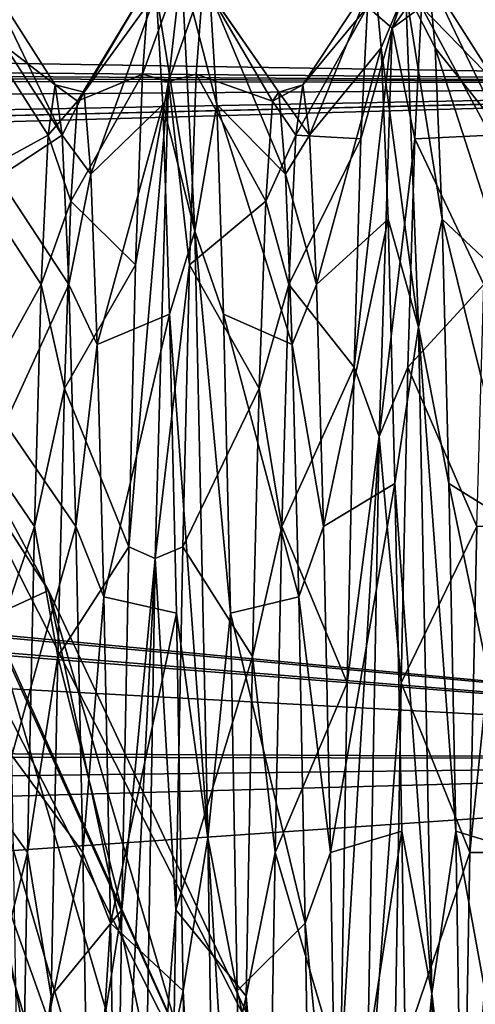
# Model space of a CAD drawing. Header units: millimetres. Extents: x -125 to 171, y -35 to 1363.
# Tile 179 of 656: x 106.17 to 109.26, y 11.52 to 18.19. Entities that reach past the tile are written whole.
import ezdxf

# ---------------------------------------------------------------- set-up
doc = ezdxf.new("R2010")
doc.units = ezdxf.units.MM
doc.header["$LTSCALE"] = 65.185185
for name, color, linetype in [('3', 7, 'CONTINUOUS'), ('629', 7, 'CONTINUOUS'), ('639', 7, 'CONTINUOUS'), ('640', 7, 'CONTINUOUS'), ('641', 7, 'CONTINUOUS'), ('642', 7, 'CONTINUOUS'), ('664', 7, 'CONTINUOUS'), ('665', 7, 'CONTINUOUS'), ('666', 7, 'CONTINUOUS'), ('72', 7, 'CONTINUOUS'), ('73', 7, 'CONTINUOUS'), ('74', 7, 'CONTINUOUS'), ('78', 7, 'CONTINUOUS')]:
    doc.layers.add(name, color=color, linetype=linetype)

msp = doc.modelspace()

# ---------------------------------------------------------------- linework, layer by layer
at = {"layer": '3', "color": 7, "linetype": 'CONTINUOUS', "true_color": 0xe0f2ff}
for points in [[(115, 17.7534, 10.2502), (115, 20.1886, 3.5596), (0, 18.4187, 9), (115, 17.7534, 10.2502)], [(115, 20.1886, -3.5596), (115, 17.7534, -10.2502), (6.3571, 19.4849, -6.3708), (115, 20.1886, -3.5596)], [(6.3571, 19.4849, -6.3708), (115, 17.7534, -10.2502), (3.3434, 18.7197, -8.3559), (6.3571, 19.4849, -6.3708)], [(115, 17.7534, -10.2502), (0, 18.4187, -9), (3.3434, 18.7197, -8.3559), (115, 17.7534, -10.2502)], [(-99, 18.6352, -8.5428), (115, 17.7534, -10.2502), (75.0024, 16.8031, -11.7434), (-99, 18.6352, -8.5428)], [(115, 17.7534, -10.2502), (-99, 18.6352, -8.5428), (0, 18.4187, -9), (115, 17.7534, -10.2502)], [(-99, 18.1877, 9.4582), (115, 17.7534, 10.2502), (0, 18.4187, 9), (-99, 18.1877, 9.4582)], [(-99, 16.177, 12.5919), (115, 17.7534, 10.2502), (-99, 18.1877, 9.4582), (-99, 16.177, 12.5919)], [(115, 13.1772, 15.7038), (115, 17.7534, 10.2502), (-99, 13.6326, 15.3102), (115, 13.1772, 15.7038)], [(-99, 13.6326, 15.3102), (115, 17.7534, 10.2502), (-99, 16.177, 12.5919), (-99, 13.6326, 15.3102)], [(75.0024, 16.8031, -11.7434), (115, 17.7534, -10.2502), (77.7721, 16.6994, -11.8903), (75.0024, 16.8031, -11.7434)], [(115, 17.7534, -10.2502), (115, 13.1772, -15.7038), (77.7721, 16.6994, -11.8903), (115, 17.7534, -10.2502)], [(77.7721, 16.6994, -11.8903), (115, 13.1772, -15.7038), (80.6963, 16.3613, -12.3515), (77.7721, 16.6994, -11.8903)], [(80.6963, 16.3613, -12.3515), (115, 13.1772, -15.7038), (83.8434, 15.7171, -13.1614), (80.6963, 16.3613, -12.3515)], [(83.8434, 15.7171, -13.1614), (115, 13.1772, -15.7038), (84.2111, 15.6212, -13.2751), (83.8434, 15.7171, -13.1614)], [(84.2111, 15.6212, -13.2751), (115, 13.1772, -15.7038), (87.1364, 14.6907, -14.298), (84.2111, 15.6212, -13.2751)], [(87.1364, 14.6907, -14.298), (115, 13.1772, -15.7038), (90.2855, 13.2969, -15.6026), (87.1364, 14.6907, -14.298)], [(-99, 10.6386, 17.5234), (115, 13.1772, 15.7038), (-99, 13.6326, 15.3102), (-99, 10.6386, 17.5234)], [(90.2855, 13.2969, -15.6026), (115, 13.1772, -15.7038), (93.0014, 11.6605, -16.8607), (90.2855, 13.2969, -15.6026)], [(115, 7.0114, 19.2637), (115, 13.1772, 15.7038), (-99, 7.2935, 19.1587), (115, 7.0114, 19.2637)], [(-99, 7.2935, 19.1587), (115, 13.1772, 15.7038), (-99, 10.6386, 17.5234), (-99, 7.2935, 19.1587)], [(115, 13.1772, -15.7038), (115, 7.0114, -19.2637), (93.0014, 11.6605, -16.8607), (115, 13.1772, -15.7038)], [(93.0014, 11.6605, -16.8607), (115, 7.0114, -19.2637), (93.273, 11.468, -16.9922), (93.0014, 11.6605, -16.8607)]]:
    msp.add_3dface(points, dxfattribs=at)
at = {"layer": '629', "linetype": 'CONTINUOUS'}
for points in [[(102.7088, 20.1317, -74.5), (103.1134, 20.4255, -74.5), (107.5737, 10.5839, -74.5), (102.7088, 20.1317, -74.5)], [(103.1134, 20.4255, -74.5), (108.0492, 10.7383, -74.5), (107.5737, 10.5839, -74.5), (103.1134, 20.4255, -74.5)]]:
    msp.add_3dface(points, dxfattribs=at)
at = {"layer": '639', "linetype": 'CONTINUOUS'}
for points in [[(101.0598, 22.5809, -50.5), (105.6993, 14.0199, -49.7674), (106.366, 14.3244, -50.5), (101.0598, 22.5809, -50.5)], [(101.0598, 22.5809, -50.5), (106.366, 14.3244, -50.5), (103.1133, 20.4255, -51.5), (101.0598, 22.5809, -50.5)], [(103.1133, 20.4255, -51.5), (106.366, 14.3244, -50.5), (108.0492, 10.7383, -51.5), (103.1133, 20.4255, -51.5)], [(105.6993, 14.0199, -49.7674), (108.4056, 4.803, -49.7674), (106.366, 14.3244, -50.5), (105.6993, 14.0199, -49.7674)], [(106.366, 14.3244, -50.5), (108.4056, 4.803, -49.7674), (109.1311, 4.9073, -50.5), (106.366, 14.3244, -50.5)], [(106.366, 14.3244, -50.5), (109.1311, 4.9073, -50.5), (108.0492, 10.7383, -51.5), (106.366, 14.3244, -50.5)], [(106.1467, 10.1216, -49.5), (107.3467, 5.1239, -49.5), (105.6993, 14.0199, -49.7674), (106.1467, 10.1216, -49.5)], [(105.6993, 14.0199, -49.7674), (107.3467, 5.1239, -49.5), (108.4056, 4.803, -49.7674), (105.6993, 14.0199, -49.7674)]]:
    msp.add_3dface(points, dxfattribs=at)
at = {"layer": '640', "linetype": 'CONTINUOUS'}
for points in [[(103.1134, 20.4255, -74.5), (103.1133, 20.4255, -51.5), (108.0492, 10.7383, -51.5), (103.1134, 20.4255, -74.5)], [(108.0492, 10.7383, -74.5), (103.1134, 20.4255, -74.5), (108.0492, 10.7383, -51.5), (108.0492, 10.7383, -74.5)]]:
    msp.add_3dface(points, dxfattribs=at)
at = {"layer": '641', "linetype": 'CONTINUOUS'}
for points in [[(102.7088, 20.1317, -74.5), (107.5737, 10.5839, -74.5), (102.7088, 20.1316, -51.5), (102.7088, 20.1317, -74.5)], [(102.7088, 20.1316, -51.5), (107.5737, 10.5839, -74.5), (107.5737, 10.5838, -51.5), (102.7088, 20.1316, -51.5)]]:
    msp.add_3dface(points, dxfattribs=at)
at = {"layer": '642', "linetype": 'CONTINUOUS'}
for points in [[(102.7088, 20.1316, -51.5), (107.5737, 10.5838, -51.5), (105.9721, 14.1445, -50.75), (102.7088, 20.1316, -51.5)], [(105.9721, 14.1445, -50.75), (108.7025, 4.8457, -50.75), (105.4721, 13.9161, -50.2006), (105.9721, 14.1445, -50.75)], [(105.9721, 14.1445, -50.75), (107.5737, 10.5838, -51.5), (108.7025, 4.8457, -50.75), (105.9721, 14.1445, -50.75)], [(106.1467, 10.1216, -50), (105.4721, 13.9161, -50.2006), (108.1583, 4.7675, -50.2006), (106.1467, 10.1216, -50)], [(105.4721, 13.9161, -50.2006), (108.7025, 4.8457, -50.75), (108.1583, 4.7675, -50.2006), (105.4721, 13.9161, -50.2006)]]:
    msp.add_3dface(points, dxfattribs=at)
at = {"layer": '664', "color": 7, "linetype": 'CONTINUOUS', "true_color": 0x45454a}
for points in [[(109.4488, 14.7585, -9.8615), (109.2699, 14.7586, -9.8613), (109.2231, 12.5513, -12.551), (109.4488, 14.7585, -9.8615)], [(109.4019, 12.5511, -12.5512), (109.4488, 14.7585, -9.8615), (109.2231, 12.5513, -12.551), (109.4019, 12.5511, -12.5512)], [(109.4019, 12.5511, -12.5512), (109.2231, 12.5513, -12.551), (109.1762, 9.8615, -14.7585), (109.4019, 12.5511, -12.5512)], [(109.3551, 9.8613, -14.7586), (109.4019, 12.5511, -12.5512), (109.1762, 9.8615, -14.7585), (109.3551, 9.8613, -14.7586)]]:
    msp.add_3dface(points, dxfattribs=at)
at = {"layer": '665', "color": 7, "linetype": 'CONTINUOUS', "true_color": 0x45454a}
for points in [[(108.0426, 17.409, -3.4626), (108.0894, 17.75, 0.0002), (107.8838, 17.6384, -1.9875), (108.0426, 17.409, -3.4626)], [(108.0894, 17.75, 0.0002), (107.9284, 17.7004, 1.3263), (107.8838, 17.6384, -1.9875), (108.0894, 17.75, 0.0002)], [(108.0894, 17.75, 0.0002), (108.1363, 17.4089, 3.463), (107.9284, 17.7004, 1.3263), (108.0894, 17.75, 0.0002)], [(108.1363, 17.4089, 3.463), (107.9731, 17.1452, 4.5939), (107.9284, 17.7004, 1.3263), (108.1363, 17.4089, 3.463)], [(108.0426, 17.409, -3.4626), (107.8838, 17.6384, -1.9875), (107.8391, 16.9614, -5.232), (108.0426, 17.409, -3.4626)], [(107.9957, 16.3989, -6.7925), (108.0426, 17.409, -3.4626), (107.8391, 16.9614, -5.232), (107.9957, 16.3989, -6.7925)], [(108.1363, 17.4089, 3.463), (108.1832, 16.3988, 6.7927), (107.9731, 17.1452, 4.5939), (108.1363, 17.4089, 3.463)], [(108.1832, 16.3988, 6.7927), (108.0177, 15.9922, 7.7014), (107.9731, 17.1452, 4.5939), (108.1832, 16.3988, 6.7927)], [(107.9957, 16.3989, -6.7925), (107.8391, 16.9614, -5.232), (107.7945, 15.693, -8.2941), (107.9957, 16.3989, -6.7925)], [(107.9488, 14.7586, -9.8613), (107.9957, 16.3989, -6.7925), (107.7945, 15.693, -8.2941), (107.9488, 14.7586, -9.8613)], [(108.1832, 16.3988, 6.7927), (108.2301, 14.7585, 9.8615), (108.0177, 15.9922, 7.7014), (108.1832, 16.3988, 6.7927)], [(108.2301, 14.7585, 9.8615), (108.0623, 14.2816, 10.5403), (108.0177, 15.9922, 7.7014), (108.2301, 14.7585, 9.8615)], [(107.9488, 14.7586, -9.8613), (107.7945, 15.693, -8.2941), (107.7498, 13.8775, -11.067), (107.9488, 14.7586, -9.8613)], [(107.9019, 12.5513, -12.551), (107.9488, 14.7586, -9.8613), (107.7498, 13.8775, -11.067), (107.9019, 12.5513, -12.551)], [(108.2301, 14.7585, 9.8615), (108.2769, 12.5511, 12.5512), (108.0623, 14.2816, 10.5403), (108.2301, 14.7585, 9.8615)], [(108.2769, 12.5511, 12.5512), (108.107, 12.0731, 13.0117), (108.0623, 14.2816, 10.5403), (108.2769, 12.5511, 12.5512)], [(107.9019, 12.5513, -12.551), (107.7498, 13.8775, -11.067), (107.7052, 11.5781, -13.454), (107.9019, 12.5513, -12.551)], [(107.8551, 9.8615, -14.7585), (107.9019, 12.5513, -12.551), (107.7052, 11.5781, -13.454), (107.8551, 9.8615, -14.7585)], [(108.2769, 12.5511, 12.5512), (108.3238, 9.8613, 14.7586), (108.107, 12.0731, 13.0117), (108.2769, 12.5511, 12.5512)], [(108.3238, 9.8613, 14.7586), (108.1516, 9.4436, 15.0293), (108.107, 12.0731, 13.0117), (108.3238, 9.8613, 14.7586)], [(107.8551, 9.8615, -14.7585), (107.7052, 11.5781, -13.454), (107.6606, 8.875, -15.372), (107.8551, 9.8615, -14.7585)]]:
    msp.add_3dface(points, dxfattribs=at)
at = {"layer": '666', "color": 7, "linetype": 'CONTINUOUS', "true_color": 0x45454a}
for points in [[(106.5627, 17.6384, -1.9875), (106.4106, 17.75, 0), (106.3637, 17.4089, -3.4628), (106.5627, 17.6384, -1.9875)], [(106.5627, 17.6384, -1.9875), (106.6073, 17.7004, 1.3263), (106.4106, 17.75, 0), (106.5627, 17.6384, -1.9875)], [(106.6073, 17.7004, 1.3263), (106.4574, 17.4089, 3.4628), (106.4106, 17.75, 0), (106.6073, 17.7004, 1.3263)], [(106.6073, 17.7004, 1.3263), (106.6519, 17.1452, 4.5939), (106.4574, 17.4089, 3.4628), (106.6073, 17.7004, 1.3263)], [(106.518, 16.9614, -5.232), (106.5627, 17.6384, -1.9875), (106.3637, 17.4089, -3.4628), (106.518, 16.9614, -5.232)], [(106.518, 16.9614, -5.232), (106.3637, 17.4089, -3.4628), (106.3168, 16.3989, -6.7926), (106.518, 16.9614, -5.232)], [(106.6519, 17.1452, 4.5939), (106.5043, 16.3989, 6.7926), (106.4574, 17.4089, 3.4628), (106.6519, 17.1452, 4.5939)], [(106.6519, 17.1452, 4.5939), (106.6966, 15.9922, 7.7014), (106.5043, 16.3989, 6.7926), (106.6519, 17.1452, 4.5939)], [(106.4734, 15.693, -8.2941), (106.518, 16.9614, -5.232), (106.3168, 16.3989, -6.7926), (106.4734, 15.693, -8.2941)], [(106.4734, 15.693, -8.2941), (106.3168, 16.3989, -6.7926), (106.2699, 14.7586, -9.8614), (106.4734, 15.693, -8.2941)], [(106.6966, 15.9922, 7.7014), (106.5512, 14.7586, 9.8614), (106.5043, 16.3989, 6.7926), (106.6966, 15.9922, 7.7014)], [(106.6966, 15.9922, 7.7014), (106.7412, 14.2816, 10.5403), (106.5512, 14.7586, 9.8614), (106.6966, 15.9922, 7.7014)], [(106.4287, 13.8775, -11.067), (106.4734, 15.693, -8.2941), (106.2699, 14.7586, -9.8614), (106.4287, 13.8775, -11.067)], [(106.4287, 13.8775, -11.067), (106.2699, 14.7586, -9.8614), (106.2231, 12.5512, -12.5511), (106.4287, 13.8775, -11.067)], [(106.7412, 14.2816, 10.5403), (106.5981, 12.5512, 12.5511), (106.5512, 14.7586, 9.8614), (106.7412, 14.2816, 10.5403)], [(106.7412, 14.2816, 10.5403), (106.7859, 12.0731, 13.0117), (106.5981, 12.5512, 12.5511), (106.7412, 14.2816, 10.5403)], [(106.3841, 11.5781, -13.454), (106.4287, 13.8775, -11.067), (106.2231, 12.5512, -12.5511), (106.3841, 11.5781, -13.454)], [(106.3841, 11.5781, -13.454), (106.2231, 12.5512, -12.5511), (106.1762, 9.8614, -14.7585), (106.3841, 11.5781, -13.454)], [(106.7859, 12.0731, 13.0117), (106.6449, 9.8614, 14.7585), (106.5981, 12.5512, 12.5511), (106.7859, 12.0731, 13.0117)], [(106.7859, 12.0731, 13.0117), (106.8305, 9.4436, 15.0293), (106.6449, 9.8614, 14.7585), (106.7859, 12.0731, 13.0117)], [(106.3394, 8.875, -15.372), (106.3841, 11.5781, -13.454), (106.1762, 9.8614, -14.7585), (106.3394, 8.875, -15.372)]]:
    msp.add_3dface(points, dxfattribs=at)
at = {"layer": '72', "color": 7, "linetype": 'CONTINUOUS', "true_color": 0xe0f2ff}
for points in [[(108.5299, 18.2774, -2.8585), (108.5762, 18.4857, 0.7173), (108.0894, 17.75, 0.0002), (108.5299, 18.2774, -2.8585)], [(108.0894, 17.75, 0.0002), (108.5762, 18.4857, 0.7173), (108.1363, 17.4089, 3.463), (108.0894, 17.75, 0.0002)], [(108.5762, 18.4857, 0.7173), (108.6225, 18.0009, 4.2663), (108.1363, 17.4089, 3.463), (108.5762, 18.4857, 0.7173)], [(107.0022, 17.822, -4.9611), (107.0485, 18.444, -1.4336), (106.5627, 17.6384, -1.9875), (107.0022, 17.822, -4.9611)], [(106.5627, 17.6384, -1.9875), (107.0485, 18.444, -1.4336), (106.6073, 17.7004, 1.3263), (106.5627, 17.6384, -1.9875)], [(107.0485, 18.444, -1.4336), (107.0948, 18.3745, 2.1477), (106.6073, 17.7004, 1.3263), (107.0485, 18.444, -1.4336)], [(106.6073, 17.7004, 1.3263), (107.0948, 18.3745, 2.1477), (106.6519, 17.1452, 4.5939), (106.6073, 17.7004, 1.3263)], [(107.0948, 18.3745, 2.1477), (107.1411, 17.6162, 5.6484), (106.6519, 17.1452, 4.5939), (107.0948, 18.3745, 2.1477)], [(108.4837, 17.3839, -6.3272), (108.5299, 18.2774, -2.8585), (108.0426, 17.409, -3.4626), (108.4837, 17.3839, -6.3272)], [(108.0426, 17.409, -3.4626), (108.5299, 18.2774, -2.8585), (108.0894, 17.75, 0.0002), (108.0426, 17.409, -3.4626)], [(108.1363, 17.4089, 3.463), (108.6225, 18.0009, 4.2663), (108.1832, 16.3988, 6.7927), (108.1363, 17.4089, 3.463)], [(108.6225, 18.0009, 4.2663), (108.6688, 16.8413, 7.6553), (108.1832, 16.3988, 6.7927), (108.6225, 18.0009, 4.2663)], [(106.9559, 16.5318, -8.3026), (107.0022, 17.822, -4.9611), (106.518, 16.9614, -5.232), (106.9559, 16.5318, -8.3026)], [(106.518, 16.9614, -5.232), (107.0022, 17.822, -4.9611), (106.5627, 17.6384, -1.9875), (106.518, 16.9614, -5.232)], [(106.6519, 17.1452, 4.5939), (107.1411, 17.6162, 5.6484), (106.6966, 15.9922, 7.7014), (106.6519, 17.1452, 4.5939)], [(107.1411, 17.6162, 5.6484), (107.1874, 16.1975, 8.9374), (106.6966, 15.9922, 7.7014), (107.1411, 17.6162, 5.6484)], [(107.9957, 16.3989, -6.7925), (108.4837, 17.3839, -6.3272), (108.0426, 17.409, -3.4626), (107.9957, 16.3989, -6.7925)], [(108.4374, 15.8387, -9.5587), (108.4837, 17.3839, -6.3272), (107.9957, 16.3989, -6.7925), (108.4374, 15.8387, -9.5587)], [(106.4734, 15.693, -8.2941), (106.9559, 16.5318, -8.3026), (106.518, 16.9614, -5.232), (106.4734, 15.693, -8.2941)], [(108.1832, 16.3988, 6.7927), (108.6688, 16.8413, 7.6553), (108.2301, 14.7585, 9.8615), (108.1832, 16.3988, 6.7927)], [(108.6688, 16.8413, 7.6553), (108.7151, 15.0504, 10.7574), (108.2301, 14.7585, 9.8615), (108.6688, 16.8413, 7.6553)], [(106.9096, 14.6219, -11.3329), (106.9559, 16.5318, -8.3026), (106.4734, 15.693, -8.2941), (106.9096, 14.6219, -11.3329)], [(107.9488, 14.7586, -9.8613), (108.4374, 15.8387, -9.5587), (107.9957, 16.3989, -6.7925), (107.9488, 14.7586, -9.8613)], [(106.6966, 15.9922, 7.7014), (107.1874, 16.1975, 8.9374), (106.7412, 14.2816, 10.5403), (106.6966, 15.9922, 7.7014)], [(107.1874, 16.1975, 8.9374), (107.2337, 14.1715, 11.8913), (106.7412, 14.2816, 10.5403), (107.1874, 16.1975, 8.9374)], [(108.3911, 13.6998, -12.4319), (108.4374, 15.8387, -9.5587), (107.9488, 14.7586, -9.8613), (108.3911, 13.6998, -12.4319)], [(106.4287, 13.8775, -11.067), (106.9096, 14.6219, -11.3329), (106.4734, 15.693, -8.2941), (106.4287, 13.8775, -11.067)], [(108.2301, 14.7585, 9.8615), (108.7151, 15.0504, 10.7574), (108.2769, 12.5511, 12.5512), (108.2301, 14.7585, 9.8615)], [(108.7151, 15.0504, 10.7574), (108.7614, 12.6952, 13.4561), (108.2769, 12.5511, 12.5512), (108.7151, 15.0504, 10.7574)], [(107.9019, 12.5513, -12.551), (108.3911, 13.6998, -12.4319), (107.9488, 14.7586, -9.8613), (107.9019, 12.5513, -12.551)], [(106.8633, 12.1639, -13.9383), (106.9096, 14.6219, -11.3329), (106.4287, 13.8775, -11.067), (106.8633, 12.1639, -13.9383)], [(106.7412, 14.2816, 10.5403), (107.2337, 14.1715, 11.8913), (106.7859, 12.0731, 13.0117), (106.7412, 14.2816, 10.5403)], [(107.2337, 14.1715, 11.8913), (107.2799, 11.6143, 14.3994), (106.7859, 12.0731, 13.0117), (107.2337, 14.1715, 11.8913)], [(106.3841, 11.5781, -13.454), (106.8633, 12.1639, -13.9383), (106.4287, 13.8775, -11.067), (106.3841, 11.5781, -13.454)], [(108.3448, 11.0472, -14.839), (108.3911, 13.6998, -12.4319), (107.9019, 12.5513, -12.551), (108.3448, 11.0472, -14.839)], [(108.2769, 12.5511, 12.5512), (108.7614, 12.6952, 13.4561), (108.3238, 9.8613, 14.7586), (108.2769, 12.5511, 12.5512)], [(108.7614, 12.6952, 13.4561), (108.8077, 9.8641, 15.6504), (108.3238, 9.8613, 14.7586), (108.7614, 12.6952, 13.4561)], [(107.8551, 9.8615, -14.7585), (108.3448, 11.0472, -14.839), (107.9019, 12.5513, -12.551), (107.8551, 9.8615, -14.7585)], [(106.817, 9.2498, -16.0211), (106.8633, 12.1639, -13.9383), (106.3394, 8.875, -15.372), (106.817, 9.2498, -16.0211)], [(106.3394, 8.875, -15.372), (106.8633, 12.1639, -13.9383), (106.3841, 11.5781, -13.454), (106.3394, 8.875, -15.372)], [(106.7859, 12.0731, 13.0117), (107.2799, 11.6143, 14.3994), (106.8305, 9.4436, 15.0293), (106.7859, 12.0731, 13.0117)], [(107.2799, 11.6143, 14.3994), (107.3262, 8.6216, 16.3677), (106.8305, 9.4436, 15.0293), (107.2799, 11.6143, 14.3994)]]:
    msp.add_3dface(points, dxfattribs=at)
at = {"layer": '73', "color": 7, "linetype": 'CONTINUOUS', "true_color": 0xe0f2ff}
for points in [[(107.0485, 18.444, -1.4336), (107.0022, 17.822, -4.9611), (107.2679, 18.548, 1.39), (107.0485, 18.444, -1.4336)], [(107.2679, 18.548, 1.39), (107.0022, 17.822, -4.9611), (107.1786, 17.7737, -5.4824), (107.2679, 18.548, 1.39)], [(107.3571, 16.758, 8.0702), (107.0948, 18.3745, 2.1477), (107.2679, 18.548, 1.39), (107.3571, 16.758, 8.0702)], [(107.2679, 18.548, 1.39), (107.1786, 17.7737, -5.4824), (107.4145, 18.444, -1.4336), (107.2679, 18.548, 1.39)], [(107.3571, 16.758, 8.0702), (107.2679, 18.548, 1.39), (107.5071, 17.6162, 5.6484), (107.3571, 16.758, 8.0702)], [(107.5071, 17.6162, 5.6484), (107.2679, 18.548, 1.39), (107.4608, 18.3745, 2.1477), (107.5071, 17.6162, 5.6484)], [(108.6225, 18.0009, 4.2663), (108.5762, 18.4857, 0.7173), (108.7857, 18.3923, 2.7722), (108.6225, 18.0009, 4.2663)], [(108.7857, 18.3923, 2.7722), (108.6964, 18.1337, -4.1389), (108.9423, 18.4857, 0.7173), (108.7857, 18.3923, 2.7722)], [(108.9423, 18.4857, 0.7173), (108.6964, 18.1337, -4.1389), (108.896, 18.2774, -2.8585), (108.9423, 18.4857, 0.7173)], [(108.9886, 18.0009, 4.2663), (108.7857, 18.3923, 2.7722), (108.9423, 18.4857, 0.7173), (108.9886, 18.0009, 4.2663)], [(107.4145, 18.444, -1.4336), (107.1786, 17.7737, -5.4824), (107.3682, 17.822, -4.9611), (107.4145, 18.444, -1.4336)], [(107.1411, 17.6162, 5.6484), (107.0948, 18.3745, 2.1477), (107.3571, 16.758, 8.0702), (107.1411, 17.6162, 5.6484)], [(108.7857, 18.3923, 2.7722), (108.5299, 18.2774, -2.8585), (108.6964, 18.1337, -4.1389), (108.7857, 18.3923, 2.7722)], [(108.875, 16.1081, 9.3), (108.6225, 18.0009, 4.2663), (108.7857, 18.3923, 2.7722), (108.875, 16.1081, 9.3)], [(108.875, 16.1081, 9.3), (108.7857, 18.3923, 2.7722), (109.0349, 16.8413, 7.6553), (108.875, 16.1081, 9.3)], [(109.0349, 16.8413, 7.6553), (108.7857, 18.3923, 2.7722), (108.9886, 18.0009, 4.2663), (109.0349, 16.8413, 7.6553)], [(108.5299, 18.2774, -2.8585), (108.4837, 17.3839, -6.3272), (108.6964, 18.1337, -4.1389), (108.5299, 18.2774, -2.8585)], [(108.896, 18.2774, -2.8585), (108.6964, 18.1337, -4.1389), (108.8497, 17.3839, -6.3272), (108.896, 18.2774, -2.8585)], [(108.4837, 17.3839, -6.3272), (108.4374, 15.8387, -9.5587), (108.6964, 18.1337, -4.1389), (108.4837, 17.3839, -6.3272)], [(108.6964, 18.1337, -4.1389), (108.4374, 15.8387, -9.5587), (108.6071, 15.368, -10.4778), (108.6964, 18.1337, -4.1389)], [(108.6964, 18.1337, -4.1389), (108.6071, 15.368, -10.4778), (108.8497, 17.3839, -6.3272), (108.6964, 18.1337, -4.1389)], [(108.6688, 16.8413, 7.6553), (108.6225, 18.0009, 4.2663), (108.875, 16.1081, 9.3), (108.6688, 16.8413, 7.6553)], [(107.0022, 17.822, -4.9611), (106.9559, 16.5318, -8.3026), (107.1786, 17.7737, -5.4824), (107.0022, 17.822, -4.9611)], [(107.3682, 17.822, -4.9611), (107.1786, 17.7737, -5.4824), (107.3219, 16.5318, -8.3026), (107.3682, 17.822, -4.9611)], [(106.9559, 16.5318, -8.3026), (106.9096, 14.6219, -11.3329), (107.1786, 17.7737, -5.4824), (106.9559, 16.5318, -8.3026)], [(107.1786, 17.7737, -5.4824), (106.9096, 14.6219, -11.3329), (107.0893, 14.5421, -11.5969), (107.1786, 17.7737, -5.4824)], [(107.1786, 17.7737, -5.4824), (107.0893, 14.5421, -11.5969), (107.3219, 16.5318, -8.3026), (107.1786, 17.7737, -5.4824)], [(107.1874, 16.1975, 8.9374), (107.1411, 17.6162, 5.6484), (107.3571, 16.758, 8.0702), (107.1874, 16.1975, 8.9374)], [(107.5534, 16.1975, 8.9374), (107.3571, 16.758, 8.0702), (107.5071, 17.6162, 5.6484), (107.5534, 16.1975, 8.9374)], [(108.8497, 17.3839, -6.3272), (108.6071, 15.368, -10.4778), (108.8034, 15.8387, -9.5587), (108.8497, 17.3839, -6.3272)], [(108.7151, 15.0504, 10.7574), (108.6688, 16.8413, 7.6553), (108.875, 16.1081, 9.3), (108.7151, 15.0504, 10.7574)], [(109.0812, 15.0504, 10.7574), (108.875, 16.1081, 9.3), (109.0349, 16.8413, 7.6553), (109.0812, 15.0504, 10.7574)], [(107.4464, 12.6512, 13.6348), (107.1874, 16.1975, 8.9374), (107.3571, 16.758, 8.0702), (107.4464, 12.6512, 13.6348)], [(107.4464, 12.6512, 13.6348), (107.3571, 16.758, 8.0702), (107.5997, 14.1715, 11.8913), (107.4464, 12.6512, 13.6348)], [(107.5997, 14.1715, 11.8913), (107.3571, 16.758, 8.0702), (107.5534, 16.1975, 8.9374), (107.5997, 14.1715, 11.8913)], [(107.3219, 16.5318, -8.3026), (107.0893, 14.5421, -11.5969), (107.2756, 14.6219, -11.3329), (107.3219, 16.5318, -8.3026)], [(107.2337, 14.1715, 11.8913), (107.1874, 16.1975, 8.9374), (107.4464, 12.6512, 13.6348), (107.2337, 14.1715, 11.8913)], [(108.9643, 11.5969, 14.5421), (108.7151, 15.0504, 10.7574), (108.875, 16.1081, 9.3), (108.9643, 11.5969, 14.5421)], [(108.9643, 11.5969, 14.5421), (108.875, 16.1081, 9.3), (109.1275, 12.6952, 13.4561), (108.9643, 11.5969, 14.5421)], [(109.1275, 12.6952, 13.4561), (108.875, 16.1081, 9.3), (109.0812, 15.0504, 10.7574), (109.1275, 12.6952, 13.4561)], [(108.4374, 15.8387, -9.5587), (108.3911, 13.6998, -12.4319), (108.6071, 15.368, -10.4778), (108.4374, 15.8387, -9.5587)], [(108.8034, 15.8387, -9.5587), (108.6071, 15.368, -10.4778), (108.7571, 13.6998, -12.4319), (108.8034, 15.8387, -9.5587)], [(108.3911, 13.6998, -12.4319), (108.3448, 11.0472, -14.839), (108.6071, 15.368, -10.4778), (108.3911, 13.6998, -12.4319)], [(108.6071, 15.368, -10.4778), (108.3448, 11.0472, -14.839), (108.5179, 10.4778, -15.368), (108.6071, 15.368, -10.4778)], [(108.6071, 15.368, -10.4778), (108.5179, 10.4778, -15.368), (108.7571, 13.6998, -12.4319), (108.6071, 15.368, -10.4778)], [(108.7614, 12.6952, 13.4561), (108.7151, 15.0504, 10.7574), (108.9643, 11.5969, 14.5421), (108.7614, 12.6952, 13.4561)], [(106.9096, 14.6219, -11.3329), (106.8633, 12.1639, -13.9383), (107.0893, 14.5421, -11.5969), (106.9096, 14.6219, -11.3329)], [(107.2756, 14.6219, -11.3329), (107.0893, 14.5421, -11.5969), (107.2293, 12.1639, -13.9383), (107.2756, 14.6219, -11.3329)], [(106.8633, 12.1639, -13.9383), (106.817, 9.2498, -16.0211), (107.0893, 14.5421, -11.5969), (106.8633, 12.1639, -13.9383)], [(107.0893, 14.5421, -11.5969), (106.817, 9.2498, -16.0211), (107, 9.3, -16.1081), (107.0893, 14.5421, -11.5969)], [(107.0893, 14.5421, -11.5969), (107, 9.3, -16.1081), (107.2293, 12.1639, -13.9383), (107.0893, 14.5421, -11.5969)], [(107.2799, 11.6143, 14.3994), (107.2337, 14.1715, 11.8913), (107.4464, 12.6512, 13.6348), (107.2799, 11.6143, 14.3994)], [(107.646, 11.6143, 14.3994), (107.4464, 12.6512, 13.6348), (107.5997, 14.1715, 11.8913), (107.646, 11.6143, 14.3994)], [(108.7571, 13.6998, -12.4319), (108.5179, 10.4778, -15.368), (108.7108, 11.0472, -14.839), (108.7571, 13.6998, -12.4319)], [(108.8077, 9.8641, 15.6504), (108.7614, 12.6952, 13.4561), (108.9643, 11.5969, 14.5421), (108.8077, 9.8641, 15.6504)], [(109.1738, 9.8641, 15.6504), (108.9643, 11.5969, 14.5421), (109.1275, 12.6952, 13.4561), (109.1738, 9.8641, 15.6504)], [(107.5357, 6.7953, 17.3143), (107.2799, 11.6143, 14.3994), (107.4464, 12.6512, 13.6348), (107.5357, 6.7953, 17.3143)], [(107.5357, 6.7953, 17.3143), (107.4464, 12.6512, 13.6348), (107.6923, 8.6216, 16.3677), (107.5357, 6.7953, 17.3143)], [(107.6923, 8.6216, 16.3677), (107.4464, 12.6512, 13.6348), (107.646, 11.6143, 14.3994), (107.6923, 8.6216, 16.3677)], [(107.2293, 12.1639, -13.9383), (107, 9.3, -16.1081), (107.183, 9.2498, -16.0211), (107.2293, 12.1639, -13.9383)], [(107.3262, 8.6216, 16.3677), (107.2799, 11.6143, 14.3994), (107.5357, 6.7953, 17.3143), (107.3262, 8.6216, 16.3677)], [(109.0536, 5.4824, 17.7737), (108.8077, 9.8641, 15.6504), (108.9643, 11.5969, 14.5421), (109.0536, 5.4824, 17.7737)], [(109.0536, 5.4824, 17.7737), (108.9643, 11.5969, 14.5421), (109.2201, 6.6631, 17.258), (109.0536, 5.4824, 17.7737)], [(109.2201, 6.6631, 17.258), (108.9643, 11.5969, 14.5421), (109.1738, 9.8641, 15.6504), (109.2201, 6.6631, 17.258)]]:
    msp.add_3dface(points, dxfattribs=at)
at = {"layer": '74', "color": 7, "linetype": 'CONTINUOUS', "true_color": 0xe0f2ff}
for points in [[(108.9423, 18.4857, 0.7173), (108.896, 18.2774, -2.8585), (109.4106, 17.75, 0.0002), (108.9423, 18.4857, 0.7173)], [(108.9886, 18.0009, 4.2663), (108.9423, 18.4857, 0.7173), (109.4574, 17.4089, 3.463), (108.9886, 18.0009, 4.2663)], [(109.4574, 17.4089, 3.463), (108.9423, 18.4857, 0.7173), (109.4106, 17.75, 0.0002), (109.4574, 17.4089, 3.463)], [(107.4145, 18.444, -1.4336), (107.3682, 17.822, -4.9611), (107.8838, 17.6384, -1.9875), (107.4145, 18.444, -1.4336)], [(107.4608, 18.3745, 2.1477), (107.4145, 18.444, -1.4336), (107.9284, 17.7004, 1.3263), (107.4608, 18.3745, 2.1477)], [(107.9284, 17.7004, 1.3263), (107.4145, 18.444, -1.4336), (107.8838, 17.6384, -1.9875), (107.9284, 17.7004, 1.3263)], [(107.5071, 17.6162, 5.6484), (107.4608, 18.3745, 2.1477), (107.9731, 17.1452, 4.5939), (107.5071, 17.6162, 5.6484)], [(107.9731, 17.1452, 4.5939), (107.4608, 18.3745, 2.1477), (107.9284, 17.7004, 1.3263), (107.9731, 17.1452, 4.5939)], [(108.896, 18.2774, -2.8585), (108.8497, 17.3839, -6.3272), (109.3637, 17.409, -3.4626), (108.896, 18.2774, -2.8585)], [(109.4106, 17.75, 0.0002), (108.896, 18.2774, -2.8585), (109.3637, 17.409, -3.4626), (109.4106, 17.75, 0.0002)], [(109.0349, 16.8413, 7.6553), (108.9886, 18.0009, 4.2663), (109.5043, 16.3988, 6.7927), (109.0349, 16.8413, 7.6553)], [(109.5043, 16.3988, 6.7927), (108.9886, 18.0009, 4.2663), (109.4574, 17.4089, 3.463), (109.5043, 16.3988, 6.7927)], [(107.3682, 17.822, -4.9611), (107.3219, 16.5318, -8.3026), (107.8391, 16.9614, -5.232), (107.3682, 17.822, -4.9611)], [(107.8838, 17.6384, -1.9875), (107.3682, 17.822, -4.9611), (107.8391, 16.9614, -5.232), (107.8838, 17.6384, -1.9875)], [(107.5534, 16.1975, 8.9374), (107.5071, 17.6162, 5.6484), (108.0177, 15.9922, 7.7014), (107.5534, 16.1975, 8.9374)], [(108.0177, 15.9922, 7.7014), (107.5071, 17.6162, 5.6484), (107.9731, 17.1452, 4.5939), (108.0177, 15.9922, 7.7014)], [(109.3637, 17.409, -3.4626), (108.8497, 17.3839, -6.3272), (109.3168, 16.3989, -6.7925), (109.3637, 17.409, -3.4626)], [(108.8497, 17.3839, -6.3272), (108.8034, 15.8387, -9.5587), (109.3168, 16.3989, -6.7925), (108.8497, 17.3839, -6.3272)], [(107.8391, 16.9614, -5.232), (107.3219, 16.5318, -8.3026), (107.7945, 15.693, -8.2941), (107.8391, 16.9614, -5.232)], [(109.0812, 15.0504, 10.7574), (109.0349, 16.8413, 7.6553), (109.5512, 14.7585, 9.8615), (109.0812, 15.0504, 10.7574)], [(109.5512, 14.7585, 9.8615), (109.0349, 16.8413, 7.6553), (109.5043, 16.3988, 6.7927), (109.5512, 14.7585, 9.8615)], [(107.3219, 16.5318, -8.3026), (107.2756, 14.6219, -11.3329), (107.7945, 15.693, -8.2941), (107.3219, 16.5318, -8.3026)], [(109.3168, 16.3989, -6.7925), (108.8034, 15.8387, -9.5587), (109.2699, 14.7586, -9.8613), (109.3168, 16.3989, -6.7925)], [(107.5997, 14.1715, 11.8913), (107.5534, 16.1975, 8.9374), (108.0623, 14.2816, 10.5403), (107.5997, 14.1715, 11.8913)], [(108.0623, 14.2816, 10.5403), (107.5534, 16.1975, 8.9374), (108.0177, 15.9922, 7.7014), (108.0623, 14.2816, 10.5403)], [(108.8034, 15.8387, -9.5587), (108.7571, 13.6998, -12.4319), (109.2699, 14.7586, -9.8613), (108.8034, 15.8387, -9.5587)], [(107.7945, 15.693, -8.2941), (107.2756, 14.6219, -11.3329), (107.7498, 13.8775, -11.067), (107.7945, 15.693, -8.2941)], [(109.1275, 12.6952, 13.4561), (109.0812, 15.0504, 10.7574), (109.5981, 12.5511, 12.5512), (109.1275, 12.6952, 13.4561)], [(109.5981, 12.5511, 12.5512), (109.0812, 15.0504, 10.7574), (109.5512, 14.7585, 9.8615), (109.5981, 12.5511, 12.5512)], [(109.2699, 14.7586, -9.8613), (108.7571, 13.6998, -12.4319), (109.2231, 12.5513, -12.551), (109.2699, 14.7586, -9.8613)], [(107.2756, 14.6219, -11.3329), (107.2293, 12.1639, -13.9383), (107.7498, 13.8775, -11.067), (107.2756, 14.6219, -11.3329)], [(108.107, 12.0731, 13.0117), (107.5997, 14.1715, 11.8913), (108.0623, 14.2816, 10.5403), (108.107, 12.0731, 13.0117)], [(107.646, 11.6143, 14.3994), (107.5997, 14.1715, 11.8913), (108.107, 12.0731, 13.0117), (107.646, 11.6143, 14.3994)], [(107.7498, 13.8775, -11.067), (107.2293, 12.1639, -13.9383), (107.7052, 11.5781, -13.454), (107.7498, 13.8775, -11.067)], [(108.7571, 13.6998, -12.4319), (108.7108, 11.0472, -14.839), (109.2231, 12.5513, -12.551), (108.7571, 13.6998, -12.4319)], [(109.1738, 9.8641, 15.6504), (109.1275, 12.6952, 13.4561), (109.6449, 9.8613, 14.7586), (109.1738, 9.8641, 15.6504)], [(109.6449, 9.8613, 14.7586), (109.1275, 12.6952, 13.4561), (109.5981, 12.5511, 12.5512), (109.6449, 9.8613, 14.7586)], [(109.2231, 12.5513, -12.551), (108.7108, 11.0472, -14.839), (109.1762, 9.8615, -14.7585), (109.2231, 12.5513, -12.551)], [(107.2293, 12.1639, -13.9383), (107.183, 9.2498, -16.0211), (107.7052, 11.5781, -13.454), (107.2293, 12.1639, -13.9383)], [(108.1516, 9.4436, 15.0293), (107.646, 11.6143, 14.3994), (108.107, 12.0731, 13.0117), (108.1516, 9.4436, 15.0293)], [(107.6923, 8.6216, 16.3677), (107.646, 11.6143, 14.3994), (108.1516, 9.4436, 15.0293), (107.6923, 8.6216, 16.3677)], [(107.7052, 11.5781, -13.454), (107.183, 9.2498, -16.0211), (107.6606, 8.875, -15.372), (107.7052, 11.5781, -13.454)]]:
    msp.add_3dface(points, dxfattribs=at)
at = {"layer": '78', "color": 7, "linetype": 'CONTINUOUS', "true_color": 0xe0f2ff}
for points in [[(105.933, 18.4996), (105.8867, 18.1528, -3.5651), (106.4106, 17.75, 0), (105.933, 18.4996)], [(105.9793, 18.1528, 3.5651), (105.933, 18.4996), (106.4574, 17.4089, 3.4628), (105.9793, 18.1528, 3.5651)], [(106.4574, 17.4089, 3.4628), (105.933, 18.4996), (106.4106, 17.75, 0), (106.4574, 17.4089, 3.4628)], [(105.8867, 18.1528, -3.5651), (105.8404, 17.1255, -6.9965), (106.3637, 17.4089, -3.4628), (105.8867, 18.1528, -3.5651)], [(106.4106, 17.75, 0), (105.8867, 18.1528, -3.5651), (106.3637, 17.4089, -3.4628), (106.4106, 17.75, 0)], [(106.0256, 17.1255, 6.9965), (105.9793, 18.1528, 3.5651), (106.4574, 17.4089, 3.4628), (106.0256, 17.1255, 6.9965)], [(106.3637, 17.4089, -3.4628), (105.8404, 17.1255, -6.9965), (106.3168, 16.3989, -6.7926), (106.3637, 17.4089, -3.4628)], [(106.5043, 16.3989, 6.7926), (106.0256, 17.1255, 6.9965), (106.4574, 17.4089, 3.4628), (106.5043, 16.3989, 6.7926)], [(105.8404, 17.1255, -6.9965), (105.7941, 15.4562, -10.1657), (106.3168, 16.3989, -6.7926), (105.8404, 17.1255, -6.9965)], [(106.0719, 15.4562, 10.1657), (106.0256, 17.1255, 6.9965), (106.5043, 16.3989, 6.7926), (106.0719, 15.4562, 10.1657)], [(106.3168, 16.3989, -6.7926), (105.7941, 15.4562, -10.1657), (106.2699, 14.7586, -9.8614), (106.3168, 16.3989, -6.7926)], [(106.5512, 14.7586, 9.8614), (106.0719, 15.4562, 10.1657), (106.5043, 16.3989, 6.7926), (106.5512, 14.7586, 9.8614)], [(105.7941, 15.4562, -10.1657), (105.7478, 13.2074, -12.9537), (106.2699, 14.7586, -9.8614), (105.7941, 15.4562, -10.1657)], [(106.1182, 13.2074, 12.9537), (106.0719, 15.4562, 10.1657), (106.5512, 14.7586, 9.8614), (106.1182, 13.2074, 12.9537)], [(106.2699, 14.7586, -9.8614), (105.7478, 13.2074, -12.9537), (106.2231, 12.5512, -12.5511), (106.2699, 14.7586, -9.8614)], [(106.5981, 12.5512, 12.5511), (106.1182, 13.2074, 12.9537), (106.5512, 14.7586, 9.8614), (106.5981, 12.5512, 12.5511)], [(105.7478, 13.2074, -12.9537), (105.7015, 10.4635, -15.2562), (106.2231, 12.5512, -12.5511), (105.7478, 13.2074, -12.9537)], [(106.1645, 10.4635, 15.2562), (106.1182, 13.2074, 12.9537), (106.5981, 12.5512, 12.5511), (106.1645, 10.4635, 15.2562)], [(106.2231, 12.5512, -12.5511), (105.7015, 10.4635, -15.2562), (106.1762, 9.8614, -14.7585), (106.2231, 12.5512, -12.5511)], [(106.6449, 9.8614, 14.7585), (106.1645, 10.4635, 15.2562), (106.5981, 12.5512, 12.5511), (106.6449, 9.8614, 14.7585)]]:
    msp.add_3dface(points, dxfattribs=at)

doc.saveas('drawing.dxf')
